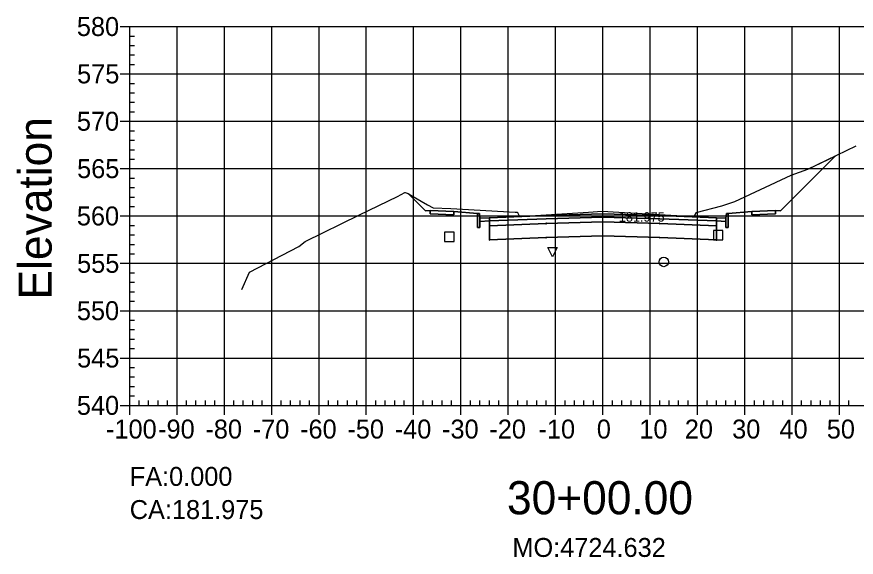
# Model space of a CAD drawing. Extents: x 704834 to 709892, y 372981 to 377533.
# Drawn here: x 706563 to 706740.4, y 373260.8 to 373374.9 of the extents above; entities that cross this region are included whole.
import ezdxf

# ---------------------------------------------------------------- set-up
doc = ezdxf.new("R2010")
doc.units = 0
for name, color, linetype in [('1', 7, 'Continuous'), ('10', 7, 'Continuous'), ('13', 7, 'Continuous'), ('14', 7, 'Continuous'), ('4', 7, 'Continuous'), ('57', 7, 'Continuous'), ('59', 7, 'Continuous'), ('60', 7, 'Continuous'), ('Default_Xsect', 7, 'Continuous'), ('Existing', 7, 'Continuous')]:
    doc.layers.add(name, color=color, linetype=linetype)

msp = doc.modelspace()

# ---------------------------------------------------------------- linework, layer by layer
for points in [[(706724.37, 373333.91), (706735.94, 373345.47)], [(706649.37, 373333.91), (706645.78, 373337.5)], [(706650.37, 373333.95), (706649.37, 373333.91)], [(706660.37, 373333.35), (706655.37, 373333.75)], [(706713.37, 373333.35), (706718.37, 373333.75)], [(706723.37, 373333.95), (706724.37, 373333.91)]]:
    msp.add_lwpolyline(points)
for points in [[(706655.37, 373333.75), (706650.37, 373333.95), (706650.37, 373333.28), (706655.37, 373333.08)], [(706718.37, 373333.08), (706723.37, 373333.28), (706723.37, 373333.95), (706718.37, 373333.75)], [(706660.87, 373332.35), (706660.79, 373333.35), (706660.37, 373333.35), (706660.37, 373330.35), (706660.87, 373330.35)], [(706662.87, 373332.43), (706660.87, 373332.35), (706660.87, 373331.68), (706662.87, 373331.76)], [(706686.87, 373332.6), (706698.87, 373332.24), (706710.87, 373331.76), (706710.87, 373332.43), (706698.87, 373332.91), (706686.87, 373333.27), (706674.87, 373332.91), (706662.87, 373332.43), (706662.87, 373331.76), (706674.87, 373332.24)], [(706686.87, 373331.6), (706698.87, 373331.24), (706710.87, 373330.76), (706710.87, 373331.76), (706698.87, 373332.24), (706686.87, 373332.6), (706674.87, 373332.24), (706662.87, 373331.76), (706662.87, 373330.76), (706674.87, 373331.24)], [(706686.82, 373332.55), (706686.92, 373332.55), (706686.92, 373332.65), (706686.82, 373332.65)], [(706710.87, 373331.76), (706712.87, 373331.68), (706712.87, 373332.35), (706710.87, 373332.43)], [(706712.87, 373330.35), (706713.37, 373330.35), (706713.37, 373333.35), (706712.96, 373333.35), (706712.87, 373332.35)], [(706662.82, 373330.71), (706662.92, 373330.71), (706662.92, 373330.81), (706662.82, 373330.81)], [(706686.87, 373328.6), (706698.87, 373328.24), (706710.87, 373327.76), (706710.87, 373330.76), (706698.87, 373331.24), (706686.87, 373331.6), (706674.87, 373331.24), (706662.87, 373330.76), (706662.87, 373327.76), (706674.87, 373328.24)], [(706674.82, 373331.19), (706674.92, 373331.19), (706674.92, 373331.29), (706674.82, 373331.29)], [(706686.82, 373331.55), (706686.92, 373331.55), (706686.92, 373331.65), (706686.82, 373331.65)], [(706698.82, 373331.19), (706698.92, 373331.19), (706698.92, 373331.29), (706698.82, 373331.29)], [(706710.82, 373330.71), (706710.92, 373330.71), (706710.92, 373330.81), (706710.82, 373330.81)], [(706674.82, 373328.19), (706674.92, 373328.19), (706674.92, 373328.29), (706674.82, 373328.29)], [(706686.82, 373328.55), (706686.92, 373328.55), (706686.92, 373328.65), (706686.82, 373328.65)], [(706698.82, 373328.19), (706698.92, 373328.19), (706698.92, 373328.29), (706698.82, 373328.29)], [(706662.82, 373327.71), (706662.92, 373327.71), (706662.92, 373327.81), (706662.82, 373327.81)], [(706710.82, 373327.71), (706710.92, 373327.71), (706710.92, 373327.81), (706710.82, 373327.81)]]:
    msp.add_lwpolyline(points, close=True)
at = {"layer": '1'}
for points in [[(706645.78, 373337.5), (706646.26, 373337.22), (706649.82, 373335.19), (706651.03, 373334.56), (706654.74, 373334.38), (706668.34, 373333.65), (706668.82, 373333.61), (706668.83, 373333.58), (706669.25, 373332.72), (706683.85, 373333.63), (706686.69, 373333.82), (706690.26, 373333.65), (706706.17, 373332.74), (706706.38, 373333.06), (706706.61, 373333.56), (706711.97, 373334.96), (706714.75, 373335.88), (706726.67, 373341.44), (706730.21, 373342.73), (706735.94, 373345.47), (706724.37, 373333.91), (706723.37, 373333.95), (706723.37, 373333.28), (706718.37, 373333.08), (706718.37, 373333.75), (706713.37, 373333.35), (706713.37, 373330.35), (706712.87, 373330.35), (706712.87, 373331.68), (706710.87, 373331.76), (706710.87, 373330.76), (706710.87, 373327.76), (706698.87, 373328.24), (706686.87, 373328.6), (706674.87, 373328.24), (706662.87, 373327.76), (706662.87, 373330.76), (706662.87, 373331.76), (706660.87, 373331.68), (706660.87, 373330.35), (706660.37, 373330.35), (706660.37, 373333.35), (706655.37, 373333.75), (706655.37, 373333.08), (706650.37, 373333.28), (706650.37, 373333.95), (706649.37, 373333.91)], [(706676.22, 373324.16), (706675.22, 373326.16), (706677.22, 373326.16)]]:
    msp.add_lwpolyline(points, close=True, dxfattribs=at)
at = {"layer": '10'}
msp.add_lwpolyline([(706653.4, 373327.4), (706655.4, 373327.4), (706655.4, 373329.4), (706653.4, 373329.4)], close=True, dxfattribs=at)
at = {"layer": '13'}
msp.add_circle((706699.74, 373323.11), 1, dxfattribs=at)
at = {"layer": '14'}
for points in [[(706735.94, 373345.47), (706735.94, 373345.52), (706735.94, 373345.47), (706735.89, 373345.47), (706735.94, 373345.47), (706735.94, 373345.42), (706735.94, 373345.47), (706735.99, 373345.47)], [(706645.78, 373337.5), (706645.78, 373337.55), (706645.78, 373337.5), (706645.73, 373337.5), (706645.78, 373337.5), (706645.78, 373337.45), (706645.78, 373337.5), (706645.83, 373337.5)], [(706662.87, 373332.43), (706662.87, 373332.48), (706662.87, 373332.43), (706662.82, 373332.43), (706662.87, 373332.43), (706662.87, 373332.38), (706662.87, 373332.43), (706662.92, 373332.43)], [(706674.87, 373332.91), (706674.87, 373332.96), (706674.87, 373332.91), (706674.82, 373332.91), (706674.87, 373332.91), (706674.87, 373332.86), (706674.87, 373332.91), (706674.92, 373332.91)], [(706686.87, 373333.27), (706686.87, 373333.32), (706686.87, 373333.27), (706686.82, 373333.27), (706686.87, 373333.27), (706686.87, 373333.22), (706686.87, 373333.27), (706686.92, 373333.27)], [(706698.87, 373332.91), (706698.87, 373332.96), (706698.87, 373332.91), (706698.82, 373332.91), (706698.87, 373332.91), (706698.87, 373332.86), (706698.87, 373332.91), (706698.92, 373332.91)], [(706710.87, 373332.43), (706710.87, 373332.48), (706710.87, 373332.43), (706710.82, 373332.43), (706710.87, 373332.43), (706710.87, 373332.38), (706710.87, 373332.43), (706710.92, 373332.43)]]:
    msp.add_lwpolyline(points, dxfattribs=at)
at = {"layer": '4'}
msp.add_lwpolyline([(706710.24, 373327.77), (706712.24, 373327.77), (706712.24, 373329.77), (706710.24, 373329.77)], close=True, dxfattribs=at)
at = {"layer": '57'}
for p, q in [((706584.87, 373372.82), (706586.87, 373372.82)), ((706586.87, 373372.82), (706786.87, 373372.82)), ((706586.87, 373292.82), (706586.87, 373372.82)), ((706586.87, 373292.82), (706586.87, 373372.82)), ((706596.87, 373292.82), (706596.87, 373372.82)), ((706606.87, 373292.82), (706606.87, 373372.82)), ((706616.87, 373292.82), (706616.87, 373372.82)), ((706626.87, 373292.82), (706626.87, 373372.82)), ((706636.87, 373292.82), (706636.87, 373372.82)), ((706646.87, 373292.82), (706646.87, 373372.82)), ((706656.87, 373292.82), (706656.87, 373372.82)), ((706666.87, 373292.82), (706666.87, 373372.82)), ((706676.87, 373292.82), (706676.87, 373372.82)), ((706686.87, 373292.82), (706686.87, 373372.82)), ((706696.87, 373292.82), (706696.87, 373372.82)), ((706706.87, 373292.82), (706706.87, 373372.82)), ((706716.87, 373292.82), (706716.87, 373372.82)), ((706726.87, 373292.82), (706726.87, 373372.82)), ((706736.87, 373292.82), (706736.87, 373372.82)), ((706586.87, 373370.82), (706587.87, 373370.82)), ((706586.87, 373368.82), (706587.87, 373368.82)), ((706586.87, 373366.82), (706587.87, 373366.82)), ((706586.87, 373364.82), (706587.87, 373364.82)), ((706584.87, 373362.82), (706586.87, 373362.82)), ((706586.87, 373362.82), (706786.87, 373362.82)), ((706586.87, 373360.82), (706587.87, 373360.82)), ((706586.87, 373358.82), (706587.87, 373358.82)), ((706586.87, 373356.82), (706587.87, 373356.82)), ((706586.87, 373354.82), (706587.87, 373354.82)), ((706584.87, 373352.82), (706586.87, 373352.82)), ((706586.87, 373352.82), (706786.87, 373352.82)), ((706586.87, 373350.82), (706587.87, 373350.82)), ((706586.87, 373348.82), (706587.87, 373348.82)), ((706586.87, 373346.82), (706587.87, 373346.82)), ((706586.87, 373344.82), (706587.87, 373344.82)), ((706584.87, 373342.82), (706586.87, 373342.82)), ((706586.87, 373342.82), (706786.87, 373342.82)), ((706586.87, 373340.82), (706587.87, 373340.82)), ((706586.87, 373338.82), (706587.87, 373338.82)), ((706586.87, 373336.82), (706587.87, 373336.82)), ((706586.87, 373334.82), (706587.87, 373334.82)), ((706584.87, 373332.82), (706586.87, 373332.82)), ((706586.87, 373332.82), (706786.87, 373332.82)), ((706586.87, 373330.82), (706587.87, 373330.82)), ((706586.87, 373328.82), (706587.87, 373328.82)), ((706586.87, 373326.82), (706587.87, 373326.82)), ((706586.87, 373324.82), (706587.87, 373324.82)), ((706584.87, 373322.82), (706586.87, 373322.82)), ((706586.87, 373322.82), (706786.87, 373322.82)), ((706586.87, 373320.82), (706587.87, 373320.82)), ((706586.87, 373318.82), (706587.87, 373318.82)), ((706586.87, 373316.82), (706587.87, 373316.82)), ((706586.87, 373314.82), (706587.87, 373314.82)), ((706584.87, 373312.82), (706586.87, 373312.82)), ((706586.87, 373312.82), (706786.87, 373312.82)), ((706586.87, 373310.82), (706587.87, 373310.82)), ((706586.87, 373308.82), (706587.87, 373308.82)), ((706586.87, 373306.82), (706587.87, 373306.82)), ((706586.87, 373304.82), (706587.87, 373304.82)), ((706584.87, 373302.82), (706586.87, 373302.82)), ((706586.87, 373302.82), (706786.87, 373302.82)), ((706586.87, 373300.82), (706587.87, 373300.82)), ((706586.87, 373298.82), (706587.87, 373298.82)), ((706586.87, 373296.82), (706587.87, 373296.82)), ((706586.87, 373294.82), (706587.87, 373294.82)), ((706584.87, 373292.82), (706586.87, 373292.82)), ((706586.87, 373292.82), (706786.87, 373292.82)), ((706586.87, 373292.82), (706786.87, 373292.82)), ((706586.87, 373290.82), (706586.87, 373292.82)), ((706588.87, 373292.82), (706588.87, 373293.82)), ((706590.87, 373292.82), (706590.87, 373293.82)), ((706592.87, 373292.82), (706592.87, 373293.82)), ((706594.87, 373292.82), (706594.87, 373293.82)), ((706596.87, 373290.82), (706596.87, 373292.82)), ((706598.87, 373292.82), (706598.87, 373293.82)), ((706600.87, 373292.82), (706600.87, 373293.82)), ((706602.87, 373292.82), (706602.87, 373293.82)), ((706604.87, 373292.82), (706604.87, 373293.82)), ((706606.87, 373290.82), (706606.87, 373292.82)), ((706608.87, 373292.82), (706608.87, 373293.82)), ((706610.87, 373292.82), (706610.87, 373293.82)), ((706612.87, 373292.82), (706612.87, 373293.82)), ((706614.87, 373292.82), (706614.87, 373293.82)), ((706616.87, 373290.82), (706616.87, 373292.82)), ((706618.87, 373292.82), (706618.87, 373293.82)), ((706620.87, 373292.82), (706620.87, 373293.82)), ((706622.87, 373292.82), (706622.87, 373293.82)), ((706624.87, 373292.82), (706624.87, 373293.82)), ((706626.87, 373290.82), (706626.87, 373292.82)), ((706628.87, 373292.82), (706628.87, 373293.82)), ((706630.87, 373292.82), (706630.87, 373293.82)), ((706632.87, 373292.82), (706632.87, 373293.82)), ((706634.87, 373292.82), (706634.87, 373293.82)), ((706636.87, 373290.82), (706636.87, 373292.82)), ((706638.87, 373292.82), (706638.87, 373293.82)), ((706640.87, 373292.82), (706640.87, 373293.82)), ((706642.87, 373292.82), (706642.87, 373293.82)), ((706644.87, 373292.82), (706644.87, 373293.82)), ((706646.87, 373290.82), (706646.87, 373292.82)), ((706648.87, 373292.82), (706648.87, 373293.82)), ((706650.87, 373292.82), (706650.87, 373293.82)), ((706652.87, 373292.82), (706652.87, 373293.82)), ((706654.87, 373292.82), (706654.87, 373293.82)), ((706656.87, 373290.82), (706656.87, 373292.82)), ((706658.87, 373292.82), (706658.87, 373293.82)), ((706660.87, 373292.82), (706660.87, 373293.82)), ((706662.87, 373292.82), (706662.87, 373293.82)), ((706664.87, 373292.82), (706664.87, 373293.82)), ((706666.87, 373290.82), (706666.87, 373292.82)), ((706668.87, 373292.82), (706668.87, 373293.82)), ((706670.87, 373292.82), (706670.87, 373293.82)), ((706672.87, 373292.82), (706672.87, 373293.82)), ((706674.87, 373292.82), (706674.87, 373293.82)), ((706676.87, 373290.82), (706676.87, 373292.82)), ((706678.87, 373292.82), (706678.87, 373293.82)), ((706680.87, 373292.82), (706680.87, 373293.82)), ((706682.87, 373292.82), (706682.87, 373293.82)), ((706684.87, 373292.82), (706684.87, 373293.82)), ((706686.87, 373290.82), (706686.87, 373292.82)), ((706688.87, 373292.82), (706688.87, 373293.82)), ((706690.87, 373292.82), (706690.87, 373293.82)), ((706692.87, 373292.82), (706692.87, 373293.82)), ((706694.87, 373292.82), (706694.87, 373293.82)), ((706696.87, 373290.82), (706696.87, 373292.82)), ((706698.87, 373292.82), (706698.87, 373293.82)), ((706700.87, 373292.82), (706700.87, 373293.82)), ((706702.87, 373292.82), (706702.87, 373293.82)), ((706704.87, 373292.82), (706704.87, 373293.82)), ((706706.87, 373290.82), (706706.87, 373292.82)), ((706708.87, 373292.82), (706708.87, 373293.82)), ((706710.87, 373292.82), (706710.87, 373293.82)), ((706712.87, 373292.82), (706712.87, 373293.82)), ((706714.87, 373292.82), (706714.87, 373293.82)), ((706716.87, 373290.82), (706716.87, 373292.82)), ((706718.87, 373292.82), (706718.87, 373293.82)), ((706720.87, 373292.82), (706720.87, 373293.82)), ((706722.87, 373292.82), (706722.87, 373293.82)), ((706724.87, 373292.82), (706724.87, 373293.82)), ((706726.87, 373290.82), (706726.87, 373292.82)), ((706728.87, 373292.82), (706728.87, 373293.82)), ((706730.87, 373292.82), (706730.87, 373293.82)), ((706732.87, 373292.82), (706732.87, 373293.82)), ((706734.87, 373292.82), (706734.87, 373293.82)), ((706736.87, 373290.82), (706736.87, 373292.82)), ((706738.87, 373292.82), (706738.87, 373293.82))]:
    msp.add_line(p, q, dxfattribs=at)
at = {"layer": 'Default_Xsect'}
msp.add_lwpolyline([(706645.78, 373337.5), (706649.37, 373333.91), (706650.37, 373333.95), (706655.37, 373333.75), (706660.37, 373333.35), (706660.79, 373333.35), (706660.87, 373332.35), (706662.87, 373332.43), (706674.87, 373332.91), (706686.87, 373333.27), (706698.87, 373332.91), (706710.87, 373332.43), (706712.87, 373332.35), (706712.96, 373333.35), (706713.37, 373333.35), (706718.37, 373333.75), (706723.37, 373333.95), (706724.37, 373333.91), (706735.94, 373345.47)], dxfattribs=at)
at = {"layer": 'Existing'}
msp.add_lwpolyline([(706610.59, 373317.32), (706612.17, 373320.95), (706622.61, 373326.4), (706623.96, 373327.44), (706635.42, 373333.04), (706643.45, 373336.94), (706645.02, 373337.76), (706645.08, 373337.77), (706645.73, 373337.53), (706646.26, 373337.22), (706649.82, 373335.19), (706651.03, 373334.56), (706654.74, 373334.38), (706668.34, 373333.65), (706668.82, 373333.61), (706668.83, 373333.58), (706669.25, 373332.72), (706683.85, 373333.63), (706686.69, 373333.82), (706690.26, 373333.65), (706706.17, 373332.74), (706706.38, 373333.06), (706706.61, 373333.56), (706711.97, 373334.96), (706714.75, 373335.88), (706726.67, 373341.44), (706730.21, 373342.73), (706740.42, 373347.61)], dxfattribs=at)

# ---------------------------------------------------------------- texts
msp.add_text('CA:181.975', height=4).set_placement((706586.87, 373268.82))
at = {"layer": '1'}
msp.add_text('30+00.00', height=7, dxfattribs=at).set_placement((706666.6, 373269.82))
at = {"layer": '14'}
for p in [(706650.34, 373333.9), (706723.34, 373333.9), (706650.34, 373333.23), (706655.34, 373333.03), (706718.34, 373333.03), (706723.34, 373333.23)]:
    msp.add_text('+', height=0.1, dxfattribs=at).set_placement(p)
at = {"layer": '57'}
for s, p in [('580', (706575.7, 373370.82)), ('575', (706575.75, 373360.82)), ('570', (706575.7, 373350.82)), ('565', (706575.75, 373340.82)), ('560', (706575.7, 373330.82)), ('555', (706575.75, 373320.82)), ('550', (706575.7, 373310.82)), ('545', (706575.75, 373300.82)), ('540', (706575.7, 373290.82)), ('-100', (706581.86, 373285.82)), ('-90', (706592.87, 373285.82)), ('-80', (706602.87, 373285.82)), ('-70', (706612.87, 373285.82)), ('-60', (706622.87, 373285.82)), ('-50', (706632.87, 373285.82)), ('-40', (706642.87, 373285.82)), ('-30', (706652.87, 373285.82)), ('-20', (706662.87, 373285.82)), ('-10', (706673.26, 373285.82)), ('0', (706685.58, 373285.82)), ('10', (706694.57, 373285.82)), ('20', (706704.18, 373285.82)), ('30', (706714.18, 373285.82)), ('40', (706724.18, 373285.82)), ('50', (706734.18, 373285.82))]:
    msp.add_text(s, height=4, dxfattribs=at).set_placement(p)
at = {"layer": '59'}
for s, height, p in [('181.975', 2, (706690.24, 373331.62)), ('FA:0.000', 4, (706586.87, 373275.82)), ('MO:4724.632', 4, (706667.74, 373260.82))]:
    msp.add_text(s, height=height, dxfattribs=at).set_placement(p)
at = {"layer": '60'}
msp.add_text('Elevation', height=7, rotation=90, dxfattribs=at).set_placement((706570.37, 373315.18))

doc.saveas('drawing.dxf')
